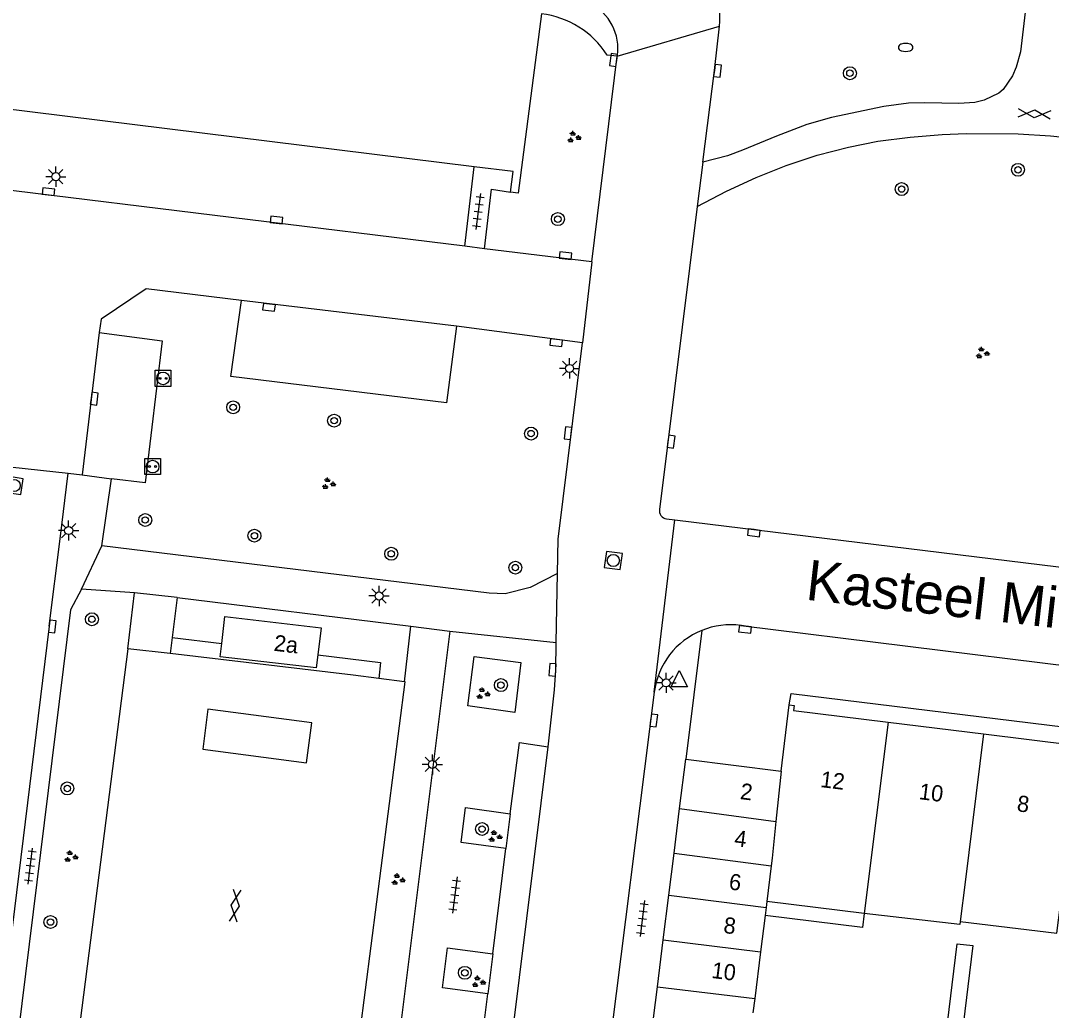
# Model space of a CAD drawing. Extents: x 131000 to 133014, y 396499 to 399001.
# Drawn here: x 131768.4 to 131832.3, y 396867.5 to 396928.8 of the extents above; entities that cross this region are included whole.
import ezdxf

# ---------------------------------------------------------------- set-up
doc = ezdxf.new("R2010")
doc.units = 0
for name, color, linetype in [('gg-afsc-hekwerk', 7, 'Continuous'), ('gg-anno-huisnummerreeks BGT', 7, 'Continuous'), ('gg-anno-openbare ruimte label', 7, 'Continuous'), ('gg-bbg-bijgebouw', 7, 'Continuous'), ('gg-bbg-gedigitaliseerde bebouwing', 7, 'Continuous'), ('gg-bbg-gedigitaliseerde bijgebouw', 7, 'Continuous'), ('gg-bbg-hoofdgebouw', 7, 'Continuous'), ('gg-bbg-luifel en loopbrug', 7, 'Continuous'), ('gg-bbg-tussenscheiding', 7, 'Continuous'), ('gg-knt-verharding', 7, 'Continuous'), ('gg-knt-verharding nz', 7, 'Continuous'), ('gt-grn-groengrens', 7, 'Continuous'), ('gt-grn-weggrens', 7, 'Continuous'), ('gt-symb-boom', 7, 'Continuous'), ('gt-symb-brandkraan', 7, 'Continuous'), ('gt-symb-gesloten verharding', 7, 'Continuous'), ('gt-symb-groenvak', 7, 'Continuous'), ('gt-symb-kolk', 7, 'Continuous'), ('gt-symb-laadpunt elektrisch vervoer', 7, 'Continuous'), ('gt-symb-lichtmast', 7, 'Continuous'), ('gt-symb-rioolschacht', 7, 'Continuous'), ('gt-symb-tegel verharding', 7, 'Continuous'), ('gt-symb-waterafsluiter', 7, 'Continuous')]:
    doc.layers.add(name, color=color, linetype=linetype)

# ---------------------------------------------------------------- blocks, each defined once
blk = doc.blocks.new('gt0-KOLK')
at = {"layer": 'gt-symb-kolk'}
blk.add_lwpolyline([(0, 0), (0.375, 0), (0.375, 0.4), (-0.375, 0.4), (-0.375, 0), (0, 0)], dxfattribs=at)
blk = doc.blocks.new('gt0-BOOM')
at = {"layer": 'gt-symb-boom'}
for radius in [0.4, 0.2]:
    blk.add_circle((0, 0), radius, dxfattribs=at)
blk = doc.blocks.new('gt0-BR')
at = {"layer": 'gt-symb-brandkraan'}
for centre, radius, start, end in [((-0.244, 0), 0.206, 107.56694, 252.43307), ((0.599, -2.664), 3, 106.89205, 107.56694), ((0, -0.691), 0.938, 73.10799, 106.89205), ((-0.599, -2.664), 3, 72.43309, 73.10799), ((0.244, 0), 0.206, 287.56695, 72.43309), ((0.599, 2.664), 3, 252.43307, 253.10797), ((0, 0.691), 0.938, 253.10797, 286.89206), ((-0.599, 2.664), 3, 286.89206, 287.56695)]:
    blk.add_arc(centre, radius, start, end, dxfattribs=at)
blk = doc.blocks.new('gt0-GRVAK')
at = {"layer": 'gt-symb-groenvak'}
for p, q in [((-0.11, 0.189), (-0.228, 0.24)), ((-0.182, 0.153), (0.088, 0.153)), ((-0.091, 0.211), (-0.156, 0.322)), ((-0.047, 0.214), (-0.047, 0.393)), ((-0.004, 0.211), (0.061, 0.322)), ((0.015, 0.189), (0.133, 0.24)), ((0.262, -0.052), (0.197, 0.059)), ((0.305, -0.049), (0.305, 0.13)), ((0.349, -0.052), (0.414, 0.059)), ((-0.245, -0.228), (-0.363, -0.177)), ((-0.318, -0.264), (-0.047, -0.264)), ((-0.226, -0.206), (-0.291, -0.095)), ((-0.183, -0.203), (-0.183, -0.024)), ((-0.139, -0.206), (-0.074, -0.095)), ((-0.12, -0.228), (-0.002, -0.177)), ((0.243, -0.074), (0.125, -0.023)), ((0.17, -0.11), (0.441, -0.11)), ((0.368, -0.074), (0.486, -0.023))]:
    blk.add_line(p, q, dxfattribs=at)
blk = doc.blocks.new('gt0-GESVH1')
at = {"layer": 'gt-symb-gesloten verharding'}
for p, q in [((-0.992, -0.261), (0.008, 0.239)), ((0.008, -0.261), (-0.992, 0.239)), ((0.008, 0.239), (1.008, -0.261)), ((1.008, 0.239), (0.008, -0.261))]:
    blk.add_line(p, q, dxfattribs=at)
blk = doc.blocks.new('gt0-RS')
at = {"layer": 'gt-symb-rioolschacht'}
blk.add_lwpolyline([(-0.5, -0.5), (0.5, -0.5), (0.5, 0.5), (-0.5, 0.5)], close=True, dxfattribs=at)
blk.add_circle((0, 0), 0.375, dxfattribs=at)
blk = doc.blocks.new('gt0-LMAST')
at = {"layer": 'gt-symb-lichtmast'}
for p, q in [((-0.182, 0.173), (-0.447, 0.438)), ((-0.005, 0.246), (-0.005, 0.621)), ((0.172, 0.173), (0.437, 0.438)), ((-0.255, -0.004), (-0.63, -0.004)), ((-0.182, -0.181), (-0.447, -0.446)), ((-0.005, -0.254), (-0.005, -0.629)), ((0.437, -0.446), (0.172, -0.181)), ((0.245, -0.004), (0.62, -0.004))]:
    blk.add_line(p, q, dxfattribs=at)
blk.add_circle((-0.005, -0.004), 0.25, dxfattribs=at)
blk = doc.blocks.new('gt0-WAFSL')
at = {"layer": 'gt-symb-waterafsluiter'}
for p, q in [((-0.5, -0.333), (0, 0.667)), ((0, 0.667), (0.5, -0.333)), ((0.5, -0.333), (-0.5, -0.333))]:
    blk.add_line(p, q, dxfattribs=at)
blk = doc.blocks.new('gt0-TEG1')
at = {"layer": 'gt-symb-tegel verharding'}
for p, q in [((-1.125, 0), (1.125, 0)), ((-0.9, -0.25), (-0.9, 0.25)), ((-0.45, -0.25), (-0.45, 0.25)), ((0, -0.25), (0, 0.25)), ((0.45, -0.25), (0.45, 0.25)), ((0.9, -0.25), (0.9, 0.25))]:
    blk.add_line(p, q, dxfattribs=at)
blk = doc.blocks.new('gt0-LEV')
at = {"layer": 'gt-symb-laadpunt elektrisch vervoer'}
blk.add_lwpolyline([(-0.486, 0.501), (0.486, 0.501), (0.486, -0.499), (-0.486, -0.499)], close=True, dxfattribs=at)
for centre, radius in [((0, 0), 0.393), ((-0.186, 0), 0.0566), ((0.186, 0), 0.0566)]:
    blk.add_circle(centre, radius, dxfattribs=at)

msp = doc.modelspace()

# ---------------------------------------------------------------- linework, layer by layer
at = {"layer": 'gg-afsc-hekwerk'}
for p, q in [((131775.08, 396889.887), (131771.248, 396859.955)), ((131789.024, 396888.255), (131777.703, 396889.594)), ((131790.611, 396888.051), (131789.024, 396888.255)), ((131792.198, 396887.847), (131790.611, 396888.051))]:
    msp.add_line(p, q, dxfattribs=at)
msp.add_lwpolyline([(131788.397, 396857.859), (131792.251, 396887.84), (131792.198, 396887.847)], dxfattribs=at)
at = {"layer": 'gg-bbg-bijgebouw'}
for p, q in [((131809.24, 396880.002), (131809.62, 396883.05)), ((131809.62, 396883.05), (131815.52, 396882.31)), ((131808.896, 396877.235), (131809.24, 396880.002)), ((131808.57, 396874.62), (131808.896, 396877.235)), ((131808.225, 396871.852), (131808.57, 396874.62)), ((131807.863, 396868.944), (131808.225, 396871.852)), ((131807.48, 396865.87), (131807.863, 396868.944))]:
    msp.add_line(p, q, dxfattribs=at)
at = {"layer": 'gg-bbg-gedigitaliseerde bebouwing'}
msp.add_line((131820.665, 396873.495), (131814.639, 396874.244), dxfattribs=at)
for points in [[(131826.611, 396873.006), (131832.598, 396872.264), (131832.897, 396874.68)], [(131826.611, 396873.006), (131826.585, 396872.8), (131820.665, 396873.495)]]:
    msp.add_lwpolyline(points, dxfattribs=at)
at = {"layer": 'gg-bbg-gedigitaliseerde bijgebouw'}
for p, q in [((131814.59, 396873.853), (131814.53, 396873.373)), ((131814.639, 396874.244), (131814.59, 396873.853)), ((131814.53, 396873.373), (131814.248, 396871.112)), ((131814.248, 396871.112), (131813.888, 396868.221)), ((131813.888, 396868.221), (131813.778, 396867.337))]:
    msp.add_line(p, q, dxfattribs=at)
at = {"layer": 'gg-bbg-hoofdgebouw'}
for p, q in [((131796.515, 396919.739), (131759.205, 396924.338)), ((131815.52, 396882.31), (131816.03, 396886.41)), ((131822.158, 396885.339), (131828.058, 396884.613)), ((131828.058, 396884.613), (131834.037, 396883.877))]:
    msp.add_line(p, q, dxfattribs=at)
for points in [[(131800.68, 396929.2), (131799.25, 396918.11), (131798.77, 396918.17)], [(131798.77, 396918.17), (131798.94, 396919.44), (131796.515, 396919.739)], [(131780.888, 396890.217), (131781.083, 396891.882), (131787.038, 396891.182), (131786.841, 396889.507)], [(131786.841, 396889.507), (131786.746, 396888.699), (131780.792, 396889.397), (131780.888, 396890.217)], [(131816.03, 396886.41), (131816.34, 396886.38), (131816.3, 396886.06), (131822.158, 396885.339)]]:
    msp.add_lwpolyline(points, dxfattribs=at)
at = {"layer": 'gg-bbg-luifel en loopbrug'}
for points in [[(131820.665, 396873.495), (131820.557, 396872.627), (131814.53, 396873.373)], [(131825.717, 396865.86), (131826.431, 396871.623), (131827.401, 396871.503), (131826.688, 396865.74)]]:
    msp.add_lwpolyline(points, dxfattribs=at)
at = {"layer": 'gg-bbg-tussenscheiding'}
for p, q in [((131822.158, 396885.339), (131820.665, 396873.495)), ((131828.058, 396884.613), (131826.911, 396875.426)), ((131815.52, 396882.31), (131815.202, 396879.188)), ((131809.24, 396880.002), (131815.202, 396879.188)), ((131808.896, 396877.235), (131814.912, 396876.44)), ((131814.912, 396876.44), (131814.639, 396874.244)), ((131826.911, 396875.426), (131826.611, 396873.006)), ((131808.57, 396874.62), (131814.59, 396873.853)), ((131808.225, 396871.852), (131814.248, 396871.112)), ((131807.863, 396868.944), (131813.888, 396868.221))]:
    msp.add_line(p, q, dxfattribs=at)
msp.add_lwpolyline([(131815.202, 396879.188), (131814.971, 396876.914), (131814.912, 396876.44)], dxfattribs=at)
at = {"layer": 'gg-knt-verharding'}
for p, q in [((131803.811, 396913.845), (131805.38, 396926.583)), ((131805.38, 396926.583), (131804.746, 396926.654)), ((131795.942, 396914.817), (131796.515, 396919.739)), ((131810.681, 396920.023), (131810.337, 396917.272)), ((131810.337, 396917.272), (131807.99, 396898.52)), ((131797.157, 396914.664), (131795.942, 396914.817)), ((131803.811, 396913.845), (131797.157, 396914.664)), ((131803.23, 396908.843), (131795.421, 396909.856)), ((131770.876, 396896.704), (131771.38, 396900.764)), ((131771.38, 396900.764), (131772.24, 396900.654)), ((131772.24, 396900.654), (131774.059, 396900.421)), ((131773.47, 396896.26), (131774.059, 396900.421)), ((131808.43, 396897.93), (131808.948, 396897.867)), ((131808.948, 396897.867), (131847.239, 396893.171)), ((131770.205, 396891.293), (131770.876, 396896.704)), ((131801.602, 396890.274), (131801.677, 396894.544)), ((131775.49, 396893.36), (131772.21, 396893.58)), ((131775.08, 396889.887), (131775.49, 396893.36)), ((131778.13, 396893.06), (131775.49, 396893.36)), ((131778.13, 396893.06), (131777.825, 396890.582)), ((131778.13, 396893.06), (131792.594, 396891.279)), ((131770.205, 396891.293), (131765.456, 396852.927)), ((131795.005, 396890.982), (131790.836, 396857.516)), ((131792.594, 396891.279), (131795.005, 396890.982)), ((131813.032, 396891.332), (131856.14, 396886)), ((131777.825, 396890.582), (131777.703, 396889.594)), ((131777.703, 396889.594), (131775.08, 396889.887)), ((131798.749, 396879.671), (131798.488, 396877.523)), ((131797.67, 396871.003), (131798.488, 396877.523)), ((131797.67, 396871.003), (131797.362, 396868.516)), ((131796.439, 396861.094), (131797.362, 396868.516))]:
    msp.add_line(p, q, dxfattribs=at)
for points in [[(131830.88, 396931.442), (131830.351, 396926.861), (131830.079, 396925.898), (131829.857, 396925.359), (131829.283, 396924.532), (131829.004, 396924.287), (131828.103, 396923.854), (131827.525, 396923.727), (131826.525, 396923.656), (131824.418, 396923.7), (131823.417, 396923.67), (131821.887, 396923.48), (131818.648, 396922.794), (131817.117, 396922.347), (131815.244, 396921.642), (131813.141, 396920.762), (131812.203, 396920.42), (131810.681, 396920.023)], [(131810.681, 396920.023), (131811.393, 396925.702), (131811.706, 396928.437)], [(131810.337, 396917.272), (131812.151, 396918.22), (131813.979, 396919.081), (131815.838, 396919.821), (131817.765, 396920.452), (131819.702, 396920.956), (131821.522, 396921.313), (131823.505, 396921.58), (131825.5, 396921.738), (131826.988, 396921.796), (131830.2, 396921.768), (131832.199, 396921.65), (131834.19, 396921.455)], [(131797.157, 396914.664), (131797.599, 396918.343), (131798.77, 396918.17)], [(131782.107, 396911.457), (131776.212, 396912.169), (131773.427, 396910.303), (131773.303, 396909.467)], [(131795.421, 396909.856), (131794.813, 396905.11), (131781.444, 396906.749), (131782.107, 396911.457)], [(131773.303, 396909.467), (131777.2, 396908.956), (131776.155, 396900.153), (131774.059, 396900.421)], [(131801.677, 396894.544), (131801.714, 396896.667), (131803.23, 396908.843)], [(131801.677, 396894.544), (131799.98, 396893.68), (131798.43, 396893.29), (131797.45, 396893.32), (131773.47, 396896.26)], [(131772.21, 396893.58), (131771.52, 396892.3), (131767.59, 396860.41), (131771.248, 396859.955)], [(131801.099, 396883.807), (131801.49, 396887.339), (131801.572, 396888.57), (131801.602, 396890.274)], [(131799.406, 396889.04), (131799.04, 396885.946), (131796.133, 396886.353), (131796.517, 396889.413), (131799.406, 396889.04)], [(131807.665, 396887.199), (131804.723, 396863.788), (131799.604, 396822.116), (131794.763, 396783.55), (131794.445, 396781.253)], [(131816.03, 396886.41), (131816.14, 396887.12), (131852.19, 396882.7), (131852.07, 396881.96)], [(131780.038, 396886.155), (131779.713, 396883.67), (131786.144, 396882.821), (131786.469, 396885.297), (131780.038, 396886.155)], [(131798.749, 396879.671), (131799.327, 396884.075), (131801.099, 396883.807)], [(131798.488, 396877.523), (131795.724, 396877.896), (131795.983, 396880.056), (131798.749, 396879.671)], [(131797.362, 396868.516), (131794.562, 396868.882), (131794.874, 396871.355), (131797.67, 396871.003)]]:
    msp.add_lwpolyline(points, dxfattribs=at)
for centre, radius, start, end in [((131806.837, 396928.988), 4.9, 353.54176, 46.90282), ((131802.26, 396927.06), 3.156, 351.30812, 63.12332), ((131800.075, 396923.715), 5.519, 32.18372, 83.70929), ((131808.502, 396898.443), 0.518, 171.40388, 262.02452), ((131812.417, 396886.58), 4.793, 112.11789, 172.57989), ((131812.414, 396886.589), 4.783, 82.5781, 112.12065)]:
    msp.add_arc(centre, radius, start, end, dxfattribs=at)
at = {"layer": 'gg-knt-verharding nz'}
for p, q in [((131795.942, 396914.817), (131758.662, 396919.406)), ((131795.421, 396909.856), (131782.107, 396911.457)), ((131773.303, 396909.467), (131772.24, 396900.654)), ((131789.023, 396786.756), (131801.099, 396883.807))]:
    msp.add_line(p, q, dxfattribs=at)
at = {"layer": 'gt-grn-groengrens'}
for p, q in [((131792.198, 396887.847), (131792.594, 396891.279)), ((131777.825, 396890.582), (131780.888, 396890.217))]:
    msp.add_line(p, q, dxfattribs=at)
msp.add_lwpolyline([(131786.841, 396889.507), (131790.729, 396889.044), (131790.611, 396888.051)], dxfattribs=at)
at = {"layer": 'gt-grn-weggrens'}
for p, q in [((131805.38, 396926.583), (131811.706, 396928.437)), ((131803.811, 396913.845), (131803.23, 396908.843)), ((131765.309, 396901.428), (131771.38, 396900.764)), ((131807.665, 396887.199), (131808.948, 396897.867)), ((131772.21, 396893.58), (131773.47, 396896.26)), ((131795.005, 396890.982), (131801.602, 396890.274)), ((131810.613, 396891.02), (131809.62, 396883.05))]:
    msp.add_line(p, q, dxfattribs=at)

# ---------------------------------------------------------------- block references
at = {"layer": 'gt-symb-boom'}
for p in [(131819.786, 396925.531), (131830.193, 396919.549), (131822.988, 396918.356), (131801.702, 396916.496), (131781.597, 396904.84), (131787.848, 396904.012), (131800.041, 396903.214), (131776.155, 396897.86), (131782.913, 396896.889), (131791.386, 396895.77), (131799.068, 396894.911), (131772.851, 396891.714), (131798.176, 396887.635), (131771.328, 396881.236), (131797.006, 396878.722), (131770.283, 396872.963), (131795.942, 396869.819)]:
    msp.add_blockref('gt0-BOOM', p, dxfattribs=at)
at = {"layer": 'gt-symb-brandkraan'}
msp.add_blockref('gt0-BR', (131823.236, 396927.125), dxfattribs=at)
at = {"layer": 'gt-symb-gesloten verharding'}
for p, rotation in [((131831.202, 396923.031), -3.726425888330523), ((131781.739, 396873.978), -97.295560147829)]:
    msp.add_blockref('gt0-GESVH1', p, dxfattribs=dict(at, rotation=rotation))
at = {"layer": 'gt-symb-groenvak'}
for p in [(131802.679, 396921.566), (131827.975, 396908.197), (131787.487, 396900.106), (131797.052, 396887.103), (131797.8, 396878.259), (131771.535, 396877.008), (131791.791, 396875.588), (131796.771, 396869.255)]:
    msp.add_blockref('gt0-GRVAK', p, dxfattribs=at)
at = {"layer": 'gt-symb-kolk'}
for p, rotation in [((131805.346, 396926.324), 82.5797245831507), ((131811.393, 396925.702), -97.14403386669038), ((131770.133, 396917.995), -7.125016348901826), ((131784.257, 396916.243), -7.125016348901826), ((131802.146, 396914.034), -6.83367234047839), ((131783.84, 396911.232), 173.22321716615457), ((131801.625, 396909.047), 173.45090842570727), ((131772.796, 396905.4), -97.181878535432), ((131802.529, 396903.209), 82.87498365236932), ((131808.518, 396902.737), -97.12501634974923), ((131813.864, 396897.265), 173.05258934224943), ((131770.205, 396891.293), -96.77678283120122), ((131813.318, 396891.294), 172.81812146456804), ((131801.572, 396888.57), 86.21640974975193), ((131807.441, 396885.471), -97.4091840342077)]:
    msp.add_blockref('gt0-KOLK', p, dxfattribs=dict(at, rotation=rotation))
at = {"layer": 'gt-symb-laadpunt elektrisch vervoer'}
for p in [(131777.257, 396906.633), (131776.608, 396901.171)]:
    msp.add_blockref('gt0-LEV', p, dxfattribs=at)
at = {"layer": 'gt-symb-lichtmast'}
for p in [(131770.619, 396919.127), (131802.43, 396907.254), (131771.415, 396897.211), (131790.637, 396893.16), (131808.408, 396887.779), (131793.938, 396882.725)]:
    msp.add_blockref('gt0-LMAST', p, dxfattribs=at)
at = {"layer": 'gt-symb-rioolschacht'}
for p, rotation in [((131768.033, 396899.999), 81.60242742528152), ((131805.135, 396895.349), -97.35237935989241)]:
    msp.add_blockref('gt0-RS', p, dxfattribs=dict(at, rotation=rotation))
at = {"layer": 'gt-symb-tegel verharding'}
for p, rotation in [((131796.77, 396916.963), -97.29556014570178), ((131769.038, 396876.424), 82.9318599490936), ((131795.317, 396874.637), -97.12501634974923), ((131806.935, 396873.18), -97.12501634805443)]:
    msp.add_blockref('gt0-TEG1', p, dxfattribs=dict(at, rotation=rotation))
at = {"layer": 'gt-symb-waterafsluiter'}
msp.add_blockref('gt0-WAFSL', (131809.22, 396887.865), dxfattribs=at)

# ---------------------------------------------------------------- texts
at = {"layer": 'gg-anno-huisnummerreeks BGT'}
for s, rotation, p in [('2a', 353.3, (131784.08, 396889.767)), ('12', 353, (131817.921, 396881.327)), ('2', 352.9, (131812.952, 396880.583)), ('10', 353, (131824.023, 396880.576)), ('8', 353, (131830.09, 396879.829)), ('4', 352.9, (131812.59, 396877.677)), ('6', 352.9, (131812.255, 396874.985)), ('8', 352.9, (131811.92, 396872.293)), ('10', 352.9, (131811.18, 396869.504))]:
    msp.add_text(s, height=1, rotation=rotation, dxfattribs=at).set_placement(p)
at = {"layer": 'gg-anno-openbare ruimte label'}
msp.add_text('Kasteel Middachtenstraat', height=2.5, rotation=353.5, dxfattribs=at).set_placement((131816.991, 396892.933))

doc.saveas('drawing.dxf')
